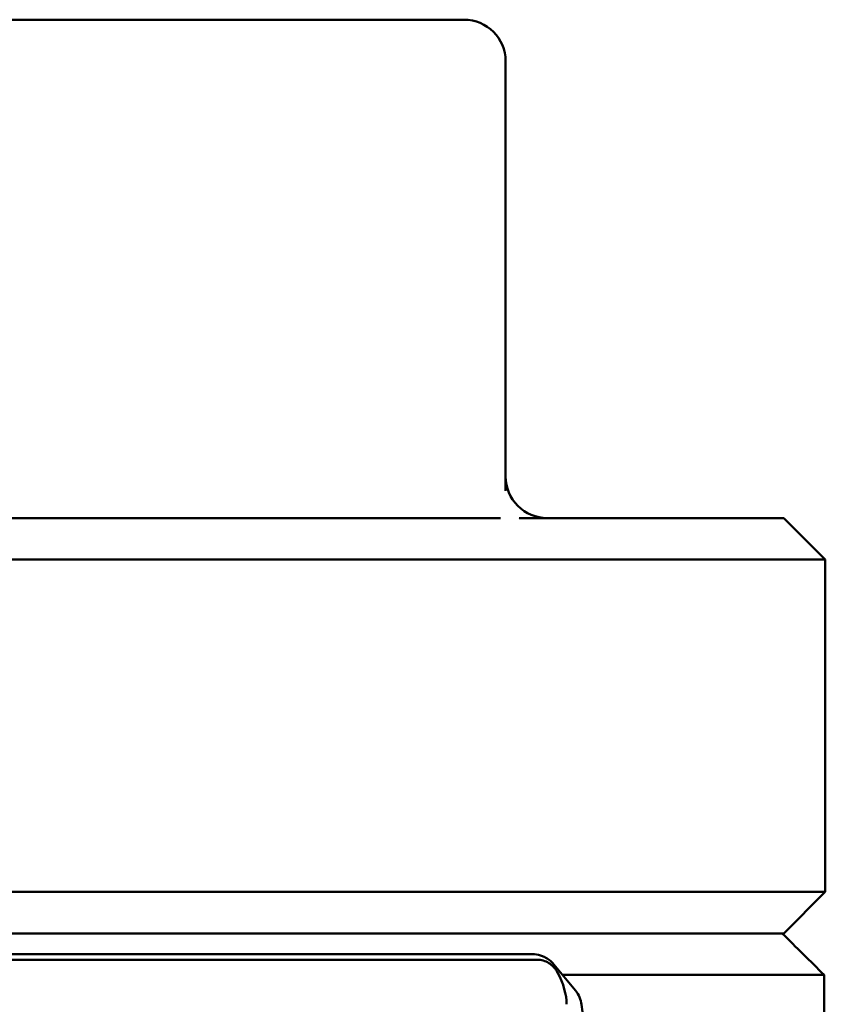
# Model space of a CAD drawing. Header units: millimetres. Extents: x 0 to 14369, y -869 to 2970.
# Tile 383 of 656: x 1767 to 1777, y 1898 to 1910. Entities that reach past the tile are written whole.
import ezdxf

# ---------------------------------------------------------------- set-up
doc = ezdxf.new("R2010")
doc.units = ezdxf.units.MM
doc.header["$LTSCALE"] = 10
doc.layers.add('Sichtbar (ISO)', color=7, linetype='Continuous', lineweight=50)

msp = doc.modelspace()

# ---------------------------------------------------------------- linework, layer by layer
at = {"layer": 'Sichtbar (ISO)'}
for p, q in [((1758.076, 1910.264), (1772.576, 1910.264)), ((1773.076, 1909.764), (1773.076, 1904.592)), ((1772.876, 1904.264), (1763.814, 1904.264)), ((1776.421, 1904.264), (1773.576, 1904.264)), ((1776.422, 1904.264), (1776.421, 1904.264)), ((1776.422, 1904.264), (1776.922, 1903.764)), ((1764.228, 1903.764), (1776.92, 1903.764)), ((1776.922, 1903.764), (1776.92, 1903.764)), ((1776.922, 1903.764), (1776.922, 1899.764)), ((1764.228, 1899.764), (1776.92, 1899.764)), ((1776.422, 1899.264), (1776.922, 1899.764)), ((1776.92, 1899.764), (1776.922, 1899.764)), ((1762.145, 1899.264), (1776.403, 1899.264)), ((1763.814, 1899.264), (1776.421, 1899.264)), ((1776.421, 1899.264), (1776.422, 1899.264)), ((1753.734, 1899.014), (1773.4, 1899.014)), ((1773.456, 1898.947), (1753.773, 1898.947)), ((1773.657, 1898.889), (1773.915, 1898.578)), ((1773.761, 1898.764), (1776.909, 1898.764)), ((1776.909, 1898.764), (1776.909, 1876.226))]:
    msp.add_line(p, q, dxfattribs=at)
for centre, start, end in [((1772.576, 1909.764), 0, 90), ((1773.576, 1904.764), 179.9986, 269.9999)]:
    msp.add_arc(centre, 0.5, start, end, dxfattribs=at)
for centre, major_axis, ratio, start_param, end_param in [((1773.415, 1898.707), (0.161, 0.253), 0.884405, 0.000069, 0.000106), ((1773.111, 1898.764), (0.601, -0.616), 0.577262, 0.534325, 1.096676)]:
    msp.add_ellipse(centre, major_axis=major_axis, ratio=ratio, start_param=start_param, end_param=end_param, dxfattribs=at)
for points, knots in [([(1772.876, 1904.264), (1772.888, 1904.264), (1772.938, 1904.264), (1772.954, 1904.264), (1772.965, 1904.264), (1772.988, 1904.264), (1773.001, 1904.264), (1773.013, 1904.264), (1773.014, 1904.264), (1773.014, 1904.264)], [-0.02879651, -0.02879651, -0.02879651, -0.02879651, -0.02418127, -0.02418127, -0.01210933, -0.01210933, 0, 0, 0.00029711, 0.00029711, 0.00029711, 0.00029711]), ([(1773.238, 1904.264), (1773.239, 1904.264), (1773.24, 1904.262), (1773.242, 1904.264), (1773.248, 1904.264), (1773.296, 1904.264), (1773.31, 1904.264), (1773.353, 1904.264), (1773.381, 1904.264), (1773.466, 1904.264), (1773.521, 1904.264), (1773.576, 1904.264)], [-0.1441231, -0.1441231, -0.1441231, -0.1441231, -0.1379818, -0.1379818, -0.1033698, -0.1033698, -0.0885849, -0.0885849, -0.0590415, -0.0590415, -0.0000028, -0.0000028, -0.0000028, -0.0000028]), ([(1773.4, 1899.014), (1773.433, 1899.014), (1773.466, 1899.008), (1773.511, 1898.994), (1773.525, 1898.988), (1773.552, 1898.975), (1773.565, 1898.968), (1773.576, 1898.96)], [0, 0, 0, 0, 0.00981211, 0.00981211, 0.01451794, 0.01451794, 0.01942051, 0.01942051, 0.01942051, 0.01942051]), ([(1773.456, 1898.947), (1773.481, 1898.947), (1773.505, 1898.943), (1773.552, 1898.93), (1773.574, 1898.92), (1773.618, 1898.893), (1773.639, 1898.875), (1773.675, 1898.835), (1773.69, 1898.814), (1773.702, 1898.791)], [0.000001, 0.000001, 0.000001, 0.000001, 0.00746378, 0.00746378, 0.01469151, 0.01469151, 0.02313775, 0.02313775, 0.03081502, 0.03081502, 0.03081502, 0.03081502]), ([(1773.915, 1898.578), (1773.936, 1898.553), (1773.953, 1898.524), (1773.977, 1898.466), (1773.985, 1898.437), (1773.997, 1898.37), (1774, 1898.33), (1774.001, 1898.275), (1774.001, 1898.261), (1774.001, 1898.248)], [0, 0, 0, 0, 0.01011002, 0.01011002, 0.01984534, 0.01984534, 0.03255894, 0.03255894, 0.03653734, 0.03653734, 0.03653734, 0.03653734])]:
    msp.add_open_spline(points, degree=3, knots=knots, dxfattribs=at)
for points in [[(1776.909, 1898.764), (1776.825, 1898.847), (1776.656, 1899.014), (1776.487, 1899.181), (1776.403, 1899.264)], [(1773.576, 1898.96), (1773.607, 1898.941), (1773.634, 1898.917), (1773.657, 1898.889)]]:
    msp.add_open_spline(points, degree=3, dxfattribs=at)

doc.saveas('drawing.dxf')
